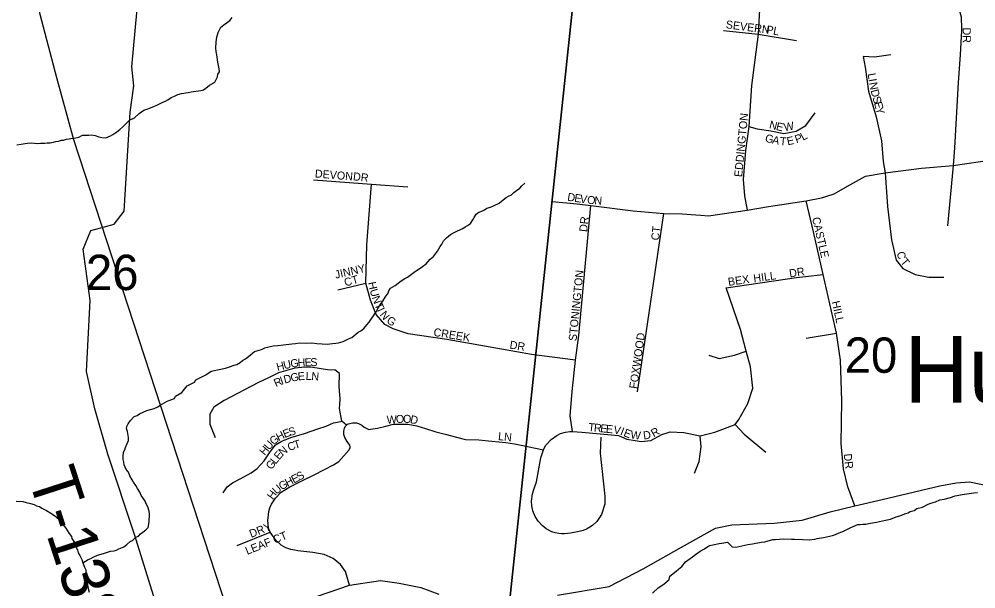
# Model space of a CAD drawing. Extents: x 1310247 to 1552180, y 377264 to 706493.
# Drawn here: x 1428130 to 1434105, y 511347 to 514908 of the extents above; entities that cross this region are included whole.
import ezdxf

# ---------------------------------------------------------------- set-up
doc = ezdxf.new("R2010")
doc.units = 0
for name, color, linetype in [('GM_X_County_Road', 7, 'Continuous'), ('GM_X_Minor_River', 7, 'Continuous'), ('GM_X_Rail_Line', 7, 'Continuous'), ('GM_X_Section', 7, 'Continuous'), ('GM_X_Section_Text', 7, 'Continuous'), ('GM_X_Township_Road', 7, 'Continuous'), ('GM_X_Township_Road_Text', 7, 'Continuous'), ('GM_X_Township_Subdivision', 7, 'Continuous'), ('GM_X_Township_Subdivision_Text', 7, 'Continuous'), ('GM_X_Unincorporated_Text', 7, 'Continuous')]:
    doc.layers.add(name, color=color, linetype=linetype)

msp = doc.modelspace()

# ---------------------------------------------------------------- linework, layer by layer
at = {"layer": 'GM_X_County_Road'}
for points in [[(1431491.6, 511308.9), (1431814.6, 511362), (1432026.7, 511473.6), (1432265.7, 511608.4), (1432478, 511726), (1432581, 511746.8), (1432846.1, 511758.4), (1433021.2, 511776.9), (1433195.4, 511829.5), (1433349.2, 511867), (1433520.7, 511905.4), (1433880.5, 511992.3), (1433981.4, 512011.1), (1434065.8, 512016.4), (1434458.4, 511935.7)], [(1429993.6, 511301.4), (1430194.1, 511370.1), (1430386.2, 511398.9), (1430503.8, 511384), (1430638.8, 511356.4), (1430751.3, 511313.9)]]:
    msp.add_lwpolyline(points, dxfattribs=at)
at = {"layer": 'GM_X_Minor_River'}
for points in [[(1428526.6, 514182.2), (1428550.7, 514183.7), (1428564.7, 514183.5), (1428580.8, 514185.1), (1428604.8, 514180.6), (1428628.7, 514172.1), (1428646.6, 514167.8), (1428670.7, 514167.3), (1428701, 514178.7), (1428715.2, 514186.4), (1428739.6, 514204), (1428757.9, 514217.7), (1428778.3, 514235.3), (1428792.6, 514249.1), (1428819.2, 514276.6), (1428849.6, 514292), (1428880.1, 514317.5), (1428908.6, 514339), (1428940.9, 514350.4), (1428955.1, 514356.1), (1428971.2, 514361.8), (1428989.5, 514371.5), (1429009.7, 514381.1), (1429027.9, 514388.8), (1429044.1, 514396.5), (1429058.3, 514404.2), (1429078.6, 514417.8), (1429100.8, 514427.4), (1429121.1, 514437), (1429143.2, 514442.6), (1429185.5, 514449.8), (1429203.6, 514453.4), (1429263.9, 514462.2), (1429282.1, 514465.9), (1429296.3, 514477.6), (1429318.7, 514495.2), (1429351.2, 514514.6), (1429367.9, 514548.4), (1429370.2, 514564.4), (1429380.5, 514578.2), (1429378.9, 514598.3), (1429371.7, 514638.6), (1429366.3, 514670.8), (1429364.5, 514684.9), (1429360.9, 514705), (1429359.3, 514727.1), (1429360.1, 514767.2), (1429364.7, 514795.2), (1429369, 514811.2), (1429373.3, 514825.2), (1429390, 514858.9), (1429416.5, 514878.5), (1429444.9, 514900), (1429461.3, 514917.7)], [(1428116.4, 514122.3), (1428142.5, 514127.8), (1428166.7, 514131.3), (1428182.8, 514133), (1428208.8, 514134.5), (1428226.9, 514134.1), (1428246.9, 514131.7), (1428263, 514133.4), (1428291, 514132.8), (1428305.1, 514134.5), (1428323.2, 514136.2), (1428345.3, 514139.7), (1428359.4, 514143.5), (1428377.5, 514145.1), (1428391.6, 514150.8), (1428407.7, 514152.5), (1428425.9, 514158.2), (1428441.9, 514159.9), (1428464.1, 514163.4), (1428484.2, 514167), (1428502.3, 514170.7), (1428526.6, 514182.2)], [(1430246.9, 512951.6), (1430263.1, 512959.3), (1430283.5, 512975), (1430302, 512998.7), (1430316.3, 513014.4), (1430359.7, 513079.8), (1430370.2, 513099.6), (1430388.8, 513129.3), (1430401.1, 513145.1), (1430415.7, 513170.9), (1430434.2, 513194.6), (1430438.5, 513210.6), (1430448.8, 513226.4), (1430479.2, 513243.9), (1430515.9, 513273.2), (1430538.2, 513286.8), (1430554.5, 513296.5), (1430580.9, 513314), (1430597.2, 513327.8), (1430650, 513362.8), (1430672.4, 513378.4), (1430697, 513408), (1430717.4, 513425.6), (1430742.1, 513457.2), (1430758.7, 513487), (1430769, 513502.8), (1430779.5, 513522.7), (1430799.9, 513542.3), (1430824.3, 513561.9), (1430842.6, 513573.6), (1430862.8, 513583.2), (1430887.1, 513592.7), (1430901.3, 513600.5), (1430915.5, 513610.2), (1430929.7, 513618), (1430948, 513631.6), (1430964.5, 513653.4), (1430972.8, 513669.2), (1430985.2, 513689), (1431001.5, 513700.8), (1431019.7, 513708.4), (1431035.9, 513716.1), (1431050.1, 513725.9), (1431074.3, 513733.4), (1431092.5, 513741), (1431126.9, 513758.4), (1431143.2, 513770.1), (1431171.7, 513793.6), (1431185.9, 513801.4), (1431204.2, 513811), (1431218.5, 513824.8), (1431236.7, 513836.4), (1431257.1, 513852.1), (1431269.4, 513865.9), (1431287.8, 513883.6)], [(1428528.4, 511509.8), (1428560.9, 511531.2), (1428577.1, 511536.9), (1428591.3, 511546.6), (1428619.6, 511558.1), (1428641.8, 511563.6), (1428664, 511571.2), (1428700.3, 511582.5), (1428724.4, 511586), (1428738.5, 511589.8), (1428752.7, 511597.5), (1428783, 511610.9), (1428803.4, 511624.6), (1428823.8, 511644.2), (1428837.9, 511650), (1428858.4, 511669.6), (1428874.6, 511677.3), (1428888.9, 511691.1), (1428903.1, 511702.8), (1428921.5, 511716.5), (1428935.8, 511730.2), (1428942.5, 511766.2), (1428943.4, 511814.3), (1428941.8, 511832.4), (1428934.3, 511860.7), (1428924.6, 511874.9), (1428916.9, 511895.1), (1428905.3, 511913.4), (1428891.6, 511931.8), (1428884, 511952), (1428868.4, 511974.4), (1428858.7, 511992.6), (1428845.1, 512015), (1428835.3, 512029.2), (1428821.8, 512053.5), (1428812.2, 512077.8), (1428798.5, 512094.1), (1428792.8, 512108.3), (1428785, 512122.5), (1428783.3, 512138.6), (1428779.7, 512156.7), (1428780, 512174.8), (1428782.6, 512202.8), (1428790.9, 512216.7), (1428795.2, 512230.6), (1428803.7, 512256.6), (1428812.1, 512274.4), (1428812.5, 512294.5), (1428807.2, 512330.7), (1428801.5, 512348.9), (1428801.8, 512362.9), (1428810.1, 512378.8), (1428824.6, 512400.6), (1428849.1, 512424.2), (1428867.3, 512431.8), (1428881.5, 512441.6), (1428928, 512462.7), (1428972.4, 512473.8), (1428996.7, 512485.4), (1429010.9, 512495.1), (1429053.5, 512520.3), (1429099.9, 512537.5), (1429106.2, 512551.4), (1429146.8, 512574.6), (1429179.7, 512616.1), (1429224.2, 512639.3), (1429232.5, 512653.2), (1429271, 512672.4), (1429295.3, 512686), (1429329.8, 512707.4), (1429418.5, 512727.6), (1429444.7, 512735.1), (1429472.9, 512744.6), (1429489.1, 512750.3), (1429511.4, 512761.9), (1429525.7, 512775.6), (1429543.9, 512785.3), (1429562.2, 512799), (1429598.9, 512830.3), (1429643.3, 512843.5), (1429663.5, 512853.1), (1429697.8, 512862.4), (1429715.9, 512866.1), (1429746.1, 512869.5), (1429780.2, 512872.8), (1429832.5, 512879.8), (1429856.6, 512881.3), (1429878.7, 512884.8), (1429926.8, 512883.9), (1429958.9, 512885.2), (1429988.9, 512880.6), (1430022.9, 512877.9), (1430053, 512877.3), (1430087.2, 512880.6), (1430107.2, 512882.2), (1430125.4, 512885.9), (1430153.6, 512893.3), (1430186, 512910.7), (1430208.2, 512918.3), (1430246.9, 512951.6)], [(1428110.9, 511895.4), (1428152.9, 511892.5), (1428172.9, 511888.1), (1428200.8, 511881.5), (1428224.8, 511875), (1428238.7, 511866.7), (1428256.6, 511862.4), (1428272.4, 511852), (1428300.2, 511837.4), (1428328, 511820.8), (1428351.8, 511806.3), (1428377.4, 511783.7), (1428404.7, 511747), (1428422.4, 511726.6), (1428441.8, 511694.1), (1428457.5, 511675.7), (1428459.2, 511661.6), (1428474.8, 511637.2), (1428480.5, 511623.1), (1428488.1, 511602.9), (1428493.9, 511588.7), (1428499.6, 511572.5), (1428509.3, 511556.3), (1428520.8, 511530), (1428528.4, 511509.8), (1428537.9, 511483.5), (1428545.6, 511467.3), (1428547.4, 511453.2), (1428552.8, 511425), (1428556.2, 511392.8), (1428557.8, 511370.7)], [(1432085.8, 511321.4), (1432120.5, 511354.8), (1432157, 511376.1), (1432189.7, 511405.5), (1432194.1, 511427.5), (1432232.9, 511458.8), (1432247.1, 511470.6), (1432269.5, 511488.2), (1432292.1, 511515.8), (1432334.8, 511547.1), (1432353.2, 511562.7), (1432383.7, 511582.2), (1432410, 511597.7), (1432430.3, 511611.3), (1432444.5, 511619.1), (1432462.6, 511622.7), (1432500.9, 511632), (1432519, 511633.6), (1432553.2, 511639), (1432568.9, 511624.6), (1432582.7, 511610.3), (1432606.7, 511607.8), (1432681.2, 511624.3), (1432709.4, 511629.8), (1432763.7, 511638.7), (1432787.8, 511642.2), (1432836.2, 511655.3), (1432854.3, 511656.9), (1432904.5, 511659.9), (1432954.6, 511658.9), (1432972.6, 511658.5), (1433022.7, 511655.5), (1433066.8, 511654.6), (1433080.9, 511656.4), (1433098.9, 511658), (1433113.1, 511661.7), (1433153.3, 511668.9), (1433171.4, 511672.6), (1433209.7, 511681.8), (1433227.9, 511687.5), (1433252.1, 511697), (1433278.4, 511708.5), (1433325, 511731.7), (1433367.4, 511748.9), (1433381.5, 511750.6), (1433399.6, 511752.2), (1433417.6, 511751.9), (1433433.7, 511755.6), (1433484, 511764.6), (1433540.4, 511777.5), (1433572.6, 511782.8), (1433607, 511798.2), (1433631.2, 511803.7), (1433667.5, 511819), (1433681.7, 511822.8), (1433695.8, 511830.5), (1433720, 511838), (1433736.3, 511849.8), (1433772.6, 511859), (1433807, 511876.4), (1433823.2, 511884.1), (1433853.4, 511891.5), (1433879.7, 511903), (1433907.9, 511908.5), (1433946.2, 511917.7), (1433976.5, 511929.1), (1433998.6, 511932.7), (1434018.7, 511936.3), (1434077, 511945.2), (1434093.1, 511946.8), (1434115.2, 511950.4)], [(1428557.8, 511370.7), (1428561.4, 511350.6), (1428566.9, 511326.4)]]:
    msp.add_lwpolyline(points, dxfattribs=at)
at = {"layer": 'GM_X_Rail_Line'}
msp.add_lwpolyline([(1432528.3, 501534.2), (1431853.2, 503636.2), (1431436.9, 504941.5), (1430488.2, 507887.5), (1430086.3, 509173.4), (1429559.4, 510819.1), (1428471.8, 514154.5), (1428364.4, 514541.9), (1428262.2, 514937.9), (1428203.5, 515253.6), (1428174.4, 515555), (1428154.5, 515822.2), (1428158.4, 516165.6), (1428172.7, 516456.6), (1428194.9, 516731.3), (1428244.4, 517039.7), (1428284.4, 517252.1), (1428329.6, 517444.1), (1428401.5, 517713), (1428572.9, 518284.8), (1429228.8, 520485.6)], dxfattribs=at)
at = {"layer": 'GM_X_Section'}
for points in [[(1426330.1, 516394.3), (1431683.3, 515903.4), (1431103.6, 510416), (1425760.4, 510816.7)], [(1431683.3, 515903.4), (1437020.5, 515414.9), (1436430.5, 509913.8), (1431103.6, 510416)]]:
    msp.add_lwpolyline(points, close=True, dxfattribs=at)
at = {"layer": 'GM_X_Township_Road'}
for points in [[(1428663, 513610.3), (1428724.1, 513627.1), (1428785.7, 513707.2), (1428823.2, 514327.4), (1428845.7, 514492.4), (1428833.2, 514610), (1428978.3, 516165.5)], [(1429142.4, 510832.3), (1428990.8, 511240.2), (1428849.5, 511687.8), (1428683.2, 512189.2), (1428603.1, 512471.8), (1428550.7, 512706.8), (1428573.2, 513149.5), (1428529.6, 513470.8), (1428578.1, 513587.1), (1428663, 513610.3)]]:
    msp.add_lwpolyline(points, dxfattribs=at)
at = {"layer": 'GM_X_Township_Subdivision'}
for points in [[(1433346.9, 515277.4), (1433125.8, 515292), (1433026.6, 515271.1), (1432916.5, 515206.5), (1432834.6, 515142.8), (1432757.8, 515027.8), (1432751.5, 514933.9), (1432745.9, 514815.3), (1432703.5, 514493.4), (1432686.6, 514236.5), (1432666.9, 514086.9), (1432651.3, 513906.2), (1432659.8, 513803.1), (1432676.7, 513714.2)], [(1433346.9, 515277.4), (1433671.7, 515252), (1433774.5, 515222.9), (1433858.2, 515175.6), (1433931, 515111.9), (1433964.6, 515070), (1433984.6, 515029.1), (1434013.8, 514923.5), (1434015.4, 514846.7)], [(1432529.9, 514836.5), (1432745.9, 514815.3), (1432984.5, 514774.4)], [(1434015.4, 514846.7), (1434015.6, 514837.1), (1434006.5, 514685.2), (1433993.8, 514513.2), (1433971, 514103), (1433964.2, 513993.7), (1433928.6, 513617.1)], [(1433574.1, 514686.1), (1433472.2, 514670.6), (1433401.5, 514674.8), (1433412.8, 514608.4), (1433435.5, 514458.4), (1433482.1, 514297.2), (1433516.1, 514147.3), (1433526, 514018.5), (1433539.3, 513948.5), (1433552.8, 513737.6), (1433577.9, 513528.9), (1433608.3, 513401.6), (1433649.8, 513349.7), (1433725.2, 513311.6), (1433810.8, 513296), (1433904.4, 513295.1)], [(1433173.5, 513802.2), (1433220.2, 513817.2), (1433303.5, 513865.2), (1433415, 513925.9), (1433539.3, 513948.5), (1433765.2, 513976.7), (1433964.2, 513993.7), (1434219.4, 514030.7), (1434451.3, 514022.4), (1434564.9, 514037), (1434680.6, 514102), (1434810.7, 514191.1), (1434968.6, 514311.1), (1435050.1, 514362.3), (1435226.3, 514492.4), (1435333.4, 514538.8), (1435430, 514565.9), (1435633.7, 514552.2)], [(1432686.6, 514236.5), (1432738.8, 514222.4), (1432825, 514211.1), (1432905.4, 514192.7), (1432981.9, 514207.5), (1433042.7, 514242.5), (1433101.7, 514322.6)], [(1429967.9, 513903.2), (1430330.9, 513877.8), (1430558.4, 513860.9)], [(1431604.9, 512777.4), (1431329.7, 512812.6), (1431142.1, 512845.9), (1430802, 512906.4), (1430560.5, 512941.7), (1430466.6, 512973), (1430413.1, 513000.2), (1430359.8, 513062.7), (1430324.8, 513152.8), (1430295.4, 513257.7), (1430300.9, 513496.8), (1430330.9, 513877.8)], [(1431459.8, 513769.2), (1431615.1, 513753.7), (1431700.5, 513743.3), (1431963.8, 513709.9), (1432155.8, 513693), (1432270.1, 513691.6), (1432356.3, 513684.5), (1432387.6, 513682.3)], [(1432387.6, 513682.3), (1432435.3, 513678.9), (1432676.7, 513714.2), (1432809.4, 513736.7), (1433045.2, 513773.4), (1433141.2, 513791.8), (1433173.5, 513802.2)], [(1433349.2, 511867), (1433305.5, 511984.5), (1433277.9, 512098.3), (1433263, 512256.8), (1433268.3, 512523.7), (1433258.7, 512775.8), (1433235.3, 512946), (1433151.3, 513311.9), (1433090.7, 513578.9), (1433045.2, 513773.4)], [(1431586.8, 512331.1), (1431571.5, 512427.9), (1431583.7, 512581), (1431604.9, 512777.4), (1431626.2, 512931.3), (1431700.5, 513743.3)], [(1431992.8, 512579.7), (1432155.8, 513693)], [(1432545.1, 513229.7), (1432985.4, 513293.8), (1433040.7, 513299.8)], [(1433040.7, 513299.8), (1433151.3, 513311.9)], [(1430119.8, 513215.9), (1430295.4, 513257.7)], [(1431762.9, 512296.3), (1431758.7, 512196), (1431787.1, 511926.4), (1431787, 511875.9), (1431767.6, 511812.3), (1431737.9, 511768.4), (1431710.6, 511743), (1431694.1, 511732.2), (1431673, 511720.2), (1431652.2, 511711.5), (1431627.9, 511705.5), (1431573.6, 511695.5), (1431536.6, 511691), (1431517.4, 511691), (1431501.2, 511692.9), (1431478.3, 511697.5), (1431456.7, 511704.8), (1431421.4, 511722.8), (1431395.7, 511742.6), (1431370.8, 511769.6), (1431352.3, 511798.9), (1431337.7, 511835.6), (1431331.5, 511865.7), (1431329.9, 511896.1), (1431336.3, 511941.2), (1431345.2, 511967.9), (1431362, 512016.9), (1431388.3, 512167.2), (1431404.4, 512216.4), (1431417.9, 512243.6), (1431424, 512250.3), (1431452.1, 512281.1), (1431488, 512306.6), (1431512, 512317.6), (1431542.1, 512327), (1431568.9, 512331.6), (1431586.8, 512331.1), (1431644.5, 512326.7), (1431872.4, 512306.8), (1431925.9, 512282.8), (1431977.5, 512273.8), (1432014.9, 512268.6), (1432075.5, 512273.8), (1432143.9, 512312.5), (1432196.8, 512327.9), (1432280.7, 512324.1), (1432383.9, 512304.7), (1432475.4, 512326.7), (1432601.9, 512375.1), (1432624.7, 512406.4), (1432681.8, 512506), (1432711.5, 512602.7), (1432698.6, 512734.3), (1432671.5, 512832.3), (1432635.4, 512969.1), (1432545.1, 513229.7)], [(1433044.9, 512915.1), (1433235.3, 512946)], [(1432436.8, 512807.8), (1432502.5, 512787.2), (1432596.7, 512809.1), (1432671.5, 512832.3)], [(1430132.1, 512500.1), (1430134.2, 512534.8), (1430128.6, 512612.7), (1430131.1, 512692.5), (1430102.5, 512716.2), (1430076.9, 512713.7), (1430055, 512716.8), (1429964.7, 512731.8), (1429914.8, 512732.4), (1429852.4, 512726.8), (1429748.9, 512698.1), (1429686.6, 512667), (1429625.5, 512637.7), (1429410.4, 512525.4), (1429344.9, 512482.4), (1429321.2, 512440), (1429319.9, 512377), (1429353.6, 512293.5)], [(1430174.4, 512370.7), (1430145, 512396.5), (1430130.5, 512475.5), (1430132.1, 512500.1)], [(1429403.7, 511948.6), (1429428.7, 511985.8), (1429462, 512009.2), (1429509.9, 512034.6), (1429578.7, 512071.8), (1429616.2, 512099.1), (1429660, 512148), (1429697.5, 512204.7), (1429730.9, 512247.7), (1429770.5, 512271.1), (1429826.8, 512294.5), (1429912.2, 512318), (1429995.6, 512347.3), (1430047.7, 512364.9), (1430093.5, 512384.4), (1430118.5, 512388.3), (1430145, 512396.5)], [(1429851.8, 511588.6), (1429826.9, 511594.1), (1429796, 511603.3), (1429766.5, 511621.5), (1429733.2, 511652.7), (1429697.9, 511701.4), (1429688.1, 511726), (1429685.2, 511750.5), (1429683.9, 511776.3), (1429685.2, 511791.5), (1429689.4, 511830.6), (1429695.9, 511854.5), (1429706.1, 511877.5), (1429731.1, 511914.6), (1429766.5, 511951.7), (1429821.5, 511984.4), (1429899.9, 512024), (1429972.9, 512059.2), (1430037.5, 512094.4), (1430093.7, 512121.7), (1430127.1, 512143.2), (1430158.4, 512178.4), (1430189.6, 512213.6), (1430196.8, 512228.1), (1430198.4, 512235.9), (1430195.8, 512244.7), (1430179.2, 512268.3), (1430163.8, 512294.2), (1430159.4, 512306.4), (1430158.1, 512312.8), (1430157.9, 512330.9), (1430160.5, 512343.6), (1430162.9, 512352.7), (1430165.9, 512361.4), (1430174.4, 512370.7), (1430181.6, 512376), (1430195.9, 512381.7), (1430211, 512385.1), (1430223, 512385.6), (1430237.3, 512384.6), (1430250.1, 512381.7), (1430270.9, 512369.9), (1430285.5, 512358.2), (1430300.9, 512349.4), (1430314.7, 512344.5), (1430324.3, 512345), (1430368.9, 512352.3), (1430421, 512364), (1430468.9, 512375.8), (1430514.8, 512377.7), (1430558.5, 512377.7), (1430612.7, 512366), (1430666.9, 512350.4), (1430731.5, 512328.9), (1430789.9, 512315.2), (1430860.7, 512295.6), (1430917, 512281.9), (1431000.4, 512278), (1431081.7, 512270.2), (1431169.2, 512262.4), (1431223, 512254.5), (1431264.4, 512245.5), (1431404.4, 512216.4)], [(1432601.9, 512375.1), (1432657.3, 512313.8), (1432792.8, 512201.5)], [(1432348.8, 512071.2), (1432377.2, 512143.6), (1432389.4, 512235.6), (1432383.9, 512304.7)], [(1429491.4, 511617.5), (1429697.9, 511701.4)], [(1430194.1, 511370.1), (1430168.7, 511455.3), (1430137.5, 511500.3), (1430091.6, 511537.4), (1430035.4, 511562.8), (1429964.5, 511574.6), (1429870.7, 511584.3), (1429851.8, 511588.6)]]:
    msp.add_lwpolyline(points, dxfattribs=at)

# ---------------------------------------------------------------- texts
at = {"layer": 'GM_X_Section_Text'}
for s, p in [('26', (1428546.9, 513214.8)), ('20', (1433285.7, 512697.8))]:
    msp.add_text(s, height=221, rotation=0.00001, dxfattribs=at).set_placement(p)
at = {"layer": 'GM_X_Township_Road_Text'}
msp.add_text('T-138', height=300, rotation=287.99745, dxfattribs=at).set_placement((1428181.9, 512049.3))
at = {"layer": 'GM_X_Township_Subdivision_Text'}
for s, rotation, p in [('SEVERN', 352.6162, (1432541.1, 514851.8)), ('PL', 349.37334, (1432792.4, 514820.9)), ('DR', 270, (1434023.3, 514855.7)), ('L', 279.55216, (1433429.2, 514566.8)), ('I', 279.54854, (1433435, 514532.1)), ('N', 280.18236, (1433438.8, 514509.8)), ('D', 284.35381, (1433447.4, 514462.6)), ('S', 285.51157, (1433458.6, 514418.9)), ('E', 285.52883, (1433468, 514385)), ('Y', 285.53114, (1433477.4, 514351.1)), ('EDDINGTON', 84.49552, (1432645, 513919.4)), ('N', 346.34276, (1432811.1, 514226.6)), ('E', 346.32967, (1432853.9, 514216.3)), ('W', 10.71471, (1432910.7, 514207.4)), ('G', 345.48396, (1432784.6, 514143.5)), ('A', 348.24484, (1432829.7, 514131.9)), ('T', 354.70087, (1432878.9, 514122)), ('E', 11.41251, (1432929.8, 514119.6)), ('P', 19.62817, (1432984.6, 514131.9)), ('L', 29.2245, (1433026.1, 514147.5)), ('DEVON', 355.33124, (1429975.5, 513919.1)), ('DR', 353.99459, (1430213.3, 513901.4)), ('D', 351.68754, (1431551.3, 513773.8)), ('E', 351.69215, (1431594.8, 513767.4)), ('V', 351.68754, (1431629.7, 513762.3)), ('O', 353.56483, (1431675, 513755.7)), ('N', 356.35063, (1431721.3, 513750.6)), ('DR', 83.99458, (1431677, 513576.3)), ('CASTLE', 282.99416, (1433081.6, 513665)), ('CT', 83.65713, (1432125.8, 513523.5)), ('C', 285.37333, (1433609.8, 513448.6)), ('T', 309.83655, (1433631, 513389.9)), ('JINNY', 12.99257, (1430107.6, 513285.6)), ('STONINGTON', 84.28856, (1431611, 512894.5)), ('DR', 8.97292, (1432943.3, 513293.5)), ('CT', 15.52755, (1430167.7, 513237)), ('BEX', 8.42623, (1432560.6, 513240.8)), ('HILL', 8.13047, (1432719.1, 513262.8)), ('H', 281.35281, (1430308.8, 513261.9)), ('U', 286.52947, (1430318.7, 513214)), ('N', 289.85251, (1430332.2, 513168.8)), ('T', 293.2914, (1430348.3, 513124.4)), ('I', 295.79751, (1430363.3, 513089.9)), ('HILL', 282.3392, (1433204.7, 513141.7)), ('N', 308.47404, (1430379.3, 513059.9)), ('G', 328.04262, (1430420.5, 513013.1)), ('CREEK', 350.87104, (1430715.2, 512929)), ('FOXWOOD', 81.86967, (1431989.4, 512595.4)), ('DR', 351.02708, (1431190.6, 512849.8)), ('H', 13.88252, (1429743.6, 512708.8)), ('U', 13.88252, (1429786.3, 512719.4)), ('G', 8.41295, (1429827.8, 512729.7)), ('H', 2.43781, (1429869.9, 512736)), ('E', 2.04931, (1429913.8, 512737.9)), ('S', 1.14768, (1429948.8, 512739.1)), ('I', 19.17452, (1429768.9, 512623.1)), ('D', 14.96661, (1429788.7, 512630)), ('G', 11.66354, (1429830.5, 512641.2)), ('E', 5.17093, (1429872.1, 512649.9)), ('L', 359.30331, (1429919, 512653.6)), ('N', 355.28446, (1429953.3, 512653.2)), ('R', 23.21772, (1429733.4, 512607.8)), ('W', 3.62563, (1430427.2, 512379.1)), ('O', 3.61997, (1430484.3, 512382.7)), ('O', 358.71046, (1430527.1, 512385.5)), ('D', 347.57551, (1430568.5, 512384.8)), ('T', 354.14259, (1431682.7, 512335)), ('R', 354.14178, (1431717.7, 512331.4)), ('E', 354.14846, (1431757.1, 512327.4)), ('E', 354.14259, (1431792.1, 512323.8)), ('H', 27.82114, (1429750.6, 512269.6)), ('E', 21.38279, (1429788.2, 512289.5)), ('S', 15.81591, (1429819.7, 512301.9)), ('LN', 353.98536, (1431119.4, 512277.9)), ('V', 350.1047, (1431839.3, 512319)), ('I', 338.19047, (1431880, 512312.2)), ('E', 338.34363, (1431900.6, 512304)), ('W', 352.42064, (1431946, 512287.7)), ('D', 8.34721, (1432030.8, 512280.5)), ('R', 29.99268, (1432093.4, 512293.5)), ('U', 49.77326, (1429692.1, 512211.1)), ('G', 39.50471, (1429718.9, 512243.1)), ('C', 21.65035, (1429817, 512207.4)), ('T', 15.81218, (1429852.5, 512221.6)), ('H', 49.77326, (1429663.7, 512177.5)), ('E', 49.87434, (1429753.9, 512150.1)), ('N', 39.69923, (1429774.9, 512175.4)), ('G', 51.33336, (1429704.5, 512088.6)), ('L', 51.12682, (1429732, 512122.9)), ('DR', 276.01111, (1433279.7, 512190.3)), ('S', 29.08466, (1429878, 512022.1)), ('G', 31.02185, (1429769.3, 511962.4)), ('H', 27.78195, (1429806.3, 511984.7)), ('E', 27.28587, (1429845.2, 512005.1)), ('H', 54.23617, (1429714.4, 511901.3)), ('U', 41.21881, (1429738.1, 511934.8)), ('DRY', 22.16544, (1429579.6, 511665.6)), ('LEAF CT', 21.99102, (1429554.6, 511559.5))]:
    msp.add_text(s, height=50, rotation=rotation, dxfattribs=at).set_placement(p)
at = {"layer": 'GM_X_Unincorporated_Text'}
msp.add_text('Huntsville', height=417, rotation=0.00001, dxfattribs=at).set_placement((1433657.5, 512510.3))

doc.saveas('drawing.dxf')
